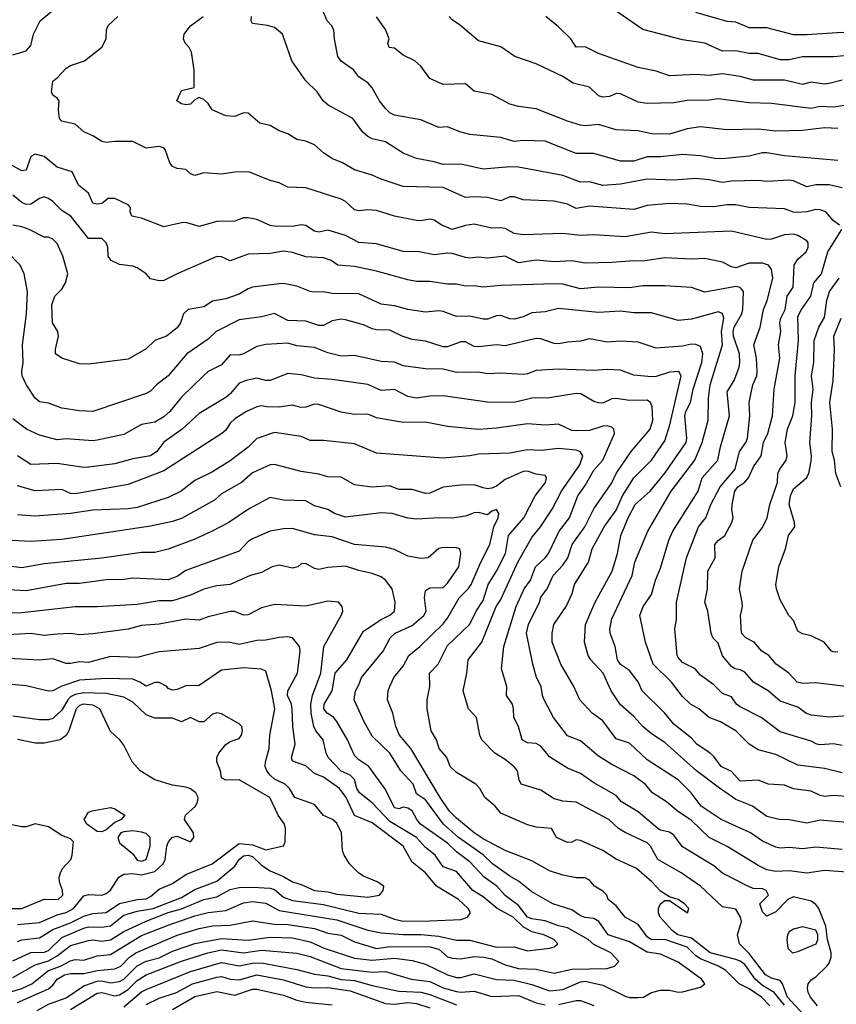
# Model space of a CAD drawing. Header units: metres. Extents: x -46681 to -43747, y -240911 to -237677.
# Tile 974 of 1056: x -44417 to -44325, y -238720 to -238609. Entities that reach past the tile are written whole.
import ezdxf

# ---------------------------------------------------------------- set-up
doc = ezdxf.new("R2010")
doc.units = ezdxf.units.M
doc.layers.add('CONTOUR_INDEX', color=1, linetype='Continuous')
doc.layers.add('CONTOUR_INTER', color=3, linetype='Continuous')

msp = doc.modelspace()

# ---------------------------------------------------------------- linework, layer by layer
at = {"layer": 'CONTOUR_INDEX'}
for points, elevation in [([(-44325.1, -238624.76), (-44331.1, -238624.21), (-44333.1, -238623.87), (-44333.6, -238623.87), (-44335.1, -238624.24), (-44338.1, -238624.56), (-44338.98, -238624.52), (-44340.6, -238624.21), (-44342.6, -238624.08), (-44345.1, -238624.32), (-44346.6, -238624.32), (-44348.1, -238624.81), (-44349.6, -238624.82), (-44352.6, -238623.97), (-44354.6, -238623.96), (-44358.1, -238622.57), (-44360.6, -238622.48), (-44361.6, -238622.61), (-44363.1, -238622.16), (-44366.6, -238621.8), (-44367.72, -238621.52), (-44369.1, -238620.94), (-44370.1, -238621.01), (-44372.1, -238620.15), (-44375.1, -238619.63), (-44375.6, -238619.37), (-44376.1, -238618.88), (-44376.78, -238618.02), (-44377.6, -238616.56), (-44378.04, -238616.02), (-44379.1, -238615.3), (-44379.71, -238614.52), (-44381.1, -238613.56), (-44381.47, -238613.02), (-44381.85, -238611.02), (-44381.91, -238610.02), (-44382.18, -238609.52), (-44382.69, -238609.02), (-44383.08, -238608.02)], 115), ([(-44305.1, -238608.67), (-44306.1, -238609.18), (-44308.1, -238609.71), (-44309.1, -238610.24), (-44312.6, -238610.11), (-44314.6, -238609.88), (-44318.1, -238610.14), (-44319.6, -238610.13), (-44321.6, -238610.67), (-44324.6, -238610.32), (-44328.6, -238610.59), (-44330.1, -238610.58), (-44333.1, -238609.8), (-44335.1, -238609.78), (-44336.6, -238609.14), (-44337.6, -238609.06), (-44341.1, -238608.06)], 120), ([(-44324.6, -238693.76), (-44326.6, -238693.25), (-44329.6, -238692.9), (-44332.1, -238691.68), (-44334.1, -238691.15), (-44335.11, -238690.52), (-44336.6, -238689), (-44338.33, -238688.02), (-44339.6, -238687.51), (-44340.78, -238686.52), (-44341.72, -238686.02), (-44342.6, -238685.14), (-44343.87, -238683.52), (-44345.91, -238681.52), (-44346.78, -238679.02), (-44347.44, -238676.02), (-44347.07, -238675.02), (-44346.1, -238673.67), (-44345.65, -238672.02), (-44345.1, -238670.69), (-44344.15, -238667.52), (-44343.71, -238666.52), (-44340.86, -238662.02), (-44340.4, -238660.52), (-44338.63, -238658.52), (-44338.33, -238657.02), (-44337.31, -238653.52), (-44337.6, -238650.8), (-44336.8, -238649.52), (-44336.23, -238648.02), (-44336.16, -238647.52), (-44336.2, -238646.52), (-44336.86, -238644.52), (-44336.91, -238644.02), (-44336.81, -238643.52), (-44335.93, -238642.02), (-44335.8, -238641.52), (-44335.73, -238639.52), (-44336.1, -238639.07), (-44336.6, -238638.95), (-44340.1, -238639.57), (-44341.6, -238639.07), (-44344.6, -238638.85), (-44347.1, -238638.87), (-44348.6, -238639.08), (-44352.1, -238639.02), (-44354.1, -238639.19), (-44356.1, -238638.69), (-44357.1, -238638.63), (-44363.1, -238638.84), (-44365.1, -238639.03), (-44366.1, -238638.88), (-44367.1, -238638.9), (-44368.1, -238638.67), (-44369.1, -238638.67), (-44371.1, -238638.39), (-44372.6, -238638.39), (-44373.6, -238638.2), (-44377.1, -238637.21), (-44379.6, -238636.69), (-44381.49, -238636.52), (-44382.21, -238636.02), (-44383.1, -238635.7), (-44385.1, -238635.61), (-44386.6, -238635.12), (-44387.6, -238634.97), (-44389.1, -238635.23), (-44391.6, -238635.29), (-44393.6, -238636.04), (-44394.6, -238635.59), (-44395.1, -238635.57), (-44399.6, -238637.5), (-44401.1, -238638.28), (-44401.6, -238638.32), (-44402.6, -238638.08), (-44403.1, -238637.52), (-44404.1, -238636.84), (-44404.6, -238636.64), (-44406.1, -238636.45), (-44407.03, -238636.02), (-44407.36, -238635.52), (-44407.41, -238634.52), (-44407.6, -238634.01), (-44408.1, -238633.55), (-44409.6, -238633.52), (-44411.58, -238631.02), (-44412.6, -238630.36), (-44413.6, -238629.35), (-44414.1, -238629.01), (-44414.6, -238628.85), (-44415.1, -238629.02), (-44416.1, -238629.68), (-44416.6, -238629.69), (-44417.1, -238629.49), (-44418.1, -238628.64)], 110), ([(-44324.78, -238661.52), (-44325.33, -238660.02), (-44325.48, -238658.52), (-44325.75, -238657.52), (-44325.69, -238655.02), (-44326, -238652.02), (-44325.63, -238649.52), (-44325.49, -238646.02), (-44325.56, -238644.52), (-44324.72, -238642.52)], 115), ([(-44327.38, -238720.02), (-44328.18, -238719.02), (-44328.44, -238718.52), (-44328.52, -238718.02), (-44328.44, -238717.52), (-44328.1, -238717.06), (-44327.6, -238716.74), (-44326.36, -238715.52), (-44326.1, -238715.21), (-44325.85, -238714.52), (-44325.84, -238714.02), (-44326.27, -238712.52), (-44326.46, -238711.02), (-44327.25, -238709.02), (-44327.6, -238708.58), (-44328.1, -238708.22), (-44330.1, -238707.72), (-44330.73, -238708.02), (-44332.1, -238709.42), (-44333.1, -238709.91), (-44333.6, -238709.4), (-44333.9, -238708.52), (-44332.92, -238707.52), (-44333.19, -238707.02), (-44333.6, -238706.84), (-44334.6, -238706.78), (-44335.1, -238706.6), (-44338.1, -238705.06), (-44339.1, -238704.22), (-44342.6, -238702.09), (-44343.6, -238700.76), (-44344.1, -238700.44), (-44345.1, -238700.21), (-44345.4, -238700.02), (-44347.6, -238698.14), (-44349.49, -238697.02), (-44350.1, -238696.3), (-44352.6, -238694.87), (-44354.1, -238693.81), (-44355.6, -238693.22), (-44357.1, -238692.29), (-44357.6, -238691.93), (-44358.6, -238690.76), (-44359.1, -238690.46), (-44360.1, -238690.35), (-44360.68, -238690.02), (-44361.09, -238688.52), (-44361.62, -238687.52), (-44361.66, -238686.52), (-44361.79, -238686.02), (-44362.47, -238685.02), (-44362.44, -238684.02), (-44363.01, -238682.02), (-44362.77, -238679.52), (-44361.38, -238675.02), (-44360.48, -238673.02), (-44359.76, -238672.02), (-44359.2, -238670.52), (-44358.1, -238669.53), (-44357.71, -238669.02), (-44356.51, -238666.52), (-44355.36, -238665.02), (-44354.41, -238662.52), (-44353.6, -238661.38), (-44352.6, -238659.64), (-44351.6, -238658.52), (-44350.28, -238655.52), (-44350.37, -238655.02), (-44350.6, -238654.78), (-44351.1, -238654.63), (-44351.6, -238654.67), (-44353.1, -238655.16), (-44354.6, -238655.22), (-44355.1, -238655.18), (-44356.6, -238654.45), (-44358.1, -238654.57), (-44360.1, -238654.43), (-44363.6, -238654.92), (-44365.6, -238655.06), (-44369.1, -238654.73), (-44371.6, -238654.22), (-44374.1, -238654.26), (-44377.1, -238653.76), (-44378.1, -238653.32), (-44379.6, -238653.35), (-44381.1, -238653.1), (-44383.6, -238652.24), (-44384.1, -238652.21), (-44385.1, -238652.54), (-44385.6, -238652.56), (-44386.6, -238652.33), (-44388.1, -238652.55), (-44389.52, -238652.52), (-44390.1, -238652.39), (-44390.6, -238652.49), (-44391.76, -238653.02), (-44393.1, -238653.85), (-44393.6, -238654.34), (-44394.1, -238655.15), (-44394.54, -238655.52), (-44401.1, -238659.71), (-44405.1, -238661.24), (-44411.1, -238662.3), (-44411.6, -238662.28), (-44412.6, -238661.82), (-44415.6, -238661.97), (-44417.6, -238661.41)], 105), ([(-44417.6, -238719.62), (-44414.1, -238718.09), (-44413.6, -238717.68), (-44413.1, -238716.99), (-44412.29, -238716.52), (-44411.6, -238716.38), (-44410.1, -238716.38), (-44408.6, -238716.01), (-44406.6, -238715.82), (-44405.94, -238715.52), (-44404.98, -238714.52), (-44404.24, -238714.02), (-44399.6, -238712.04), (-44397.1, -238711.29), (-44395.6, -238710.99), (-44393.6, -238710.93), (-44391.1, -238710.43), (-44388.6, -238710.82), (-44387.1, -238710.83), (-44384.1, -238711.29), (-44382.6, -238711.83), (-44381.1, -238712.04), (-44379.6, -238712.81), (-44377.1, -238713.53), (-44375.6, -238713.32), (-44371.1, -238713.35), (-44370.1, -238713.62), (-44369.1, -238714.49), (-44368.6, -238714.65), (-44367.6, -238714.72), (-44366.1, -238714.44), (-44365.01, -238714.52), (-44364.1, -238714.7), (-44362.6, -238715.38), (-44361.1, -238715.79), (-44359.1, -238715.89), (-44357.1, -238716.31), (-44355.1, -238715.86), (-44351.1, -238715.79), (-44350.27, -238715.52), (-44349.79, -238715.02), (-44350.68, -238714.02), (-44352.6, -238713.08), (-44353.24, -238712.52), (-44355.6, -238711.21), (-44356.6, -238710.98), (-44358.1, -238710.42), (-44359.6, -238710.21), (-44360.1, -238710.02), (-44361.1, -238708.71), (-44362.6, -238707.59), (-44363.55, -238706.52), (-44364.99, -238705.52), (-44366.6, -238703.78), (-44368.1, -238702.64), (-44369.1, -238701.67), (-44372.17, -238699.52), (-44372.58, -238699.02), (-44373.1, -238698.02), (-44373.6, -238697.72), (-44374.1, -238697.63), (-44374.6, -238697.81), (-44375.1, -238697.68), (-44376.1, -238695.64), (-44377.99, -238693.02), (-44379.1, -238692.29), (-44379.6, -238691.81), (-44380.37, -238690.02), (-44381.6, -238687.97), (-44381.92, -238687.52), (-44382.68, -238687.02), (-44383.06, -238686.52), (-44383.01, -238686.02), (-44382.12, -238684.52), (-44381.76, -238682.52), (-44380.47, -238681.02), (-44378.6, -238677.8), (-44376.6, -238676.45), (-44375.6, -238675.99), (-44375.07, -238675.52), (-44375.02, -238674.52), (-44375.35, -238673.02), (-44376.1, -238672.05), (-44376.6, -238671.67), (-44377.6, -238671.28), (-44379.1, -238670.96), (-44380.6, -238670.46), (-44382.6, -238670.61), (-44383.6, -238670.82), (-44384.1, -238670.71), (-44385.1, -238670.16), (-44385.6, -238670.2), (-44385.98, -238670.52), (-44386.6, -238670.69), (-44388.1, -238670.34), (-44388.87, -238670.52), (-44390.1, -238671.18), (-44391.35, -238671.52), (-44393.6, -238672.51), (-44395.1, -238672.69), (-44396.6, -238673.05), (-44398.1, -238673.73), (-44400.1, -238674.38), (-44401.6, -238674.37), (-44404.1, -238674.76), (-44408.6, -238675.04), (-44411.1, -238675.04), (-44417.1, -238675.71), (-44421.1, -238675.8)], 100), ([(-44417.6, -238710.83), (-44415.1, -238710.63), (-44413.1, -238709.77), (-44412.1, -238709.49), (-44411.29, -238709.02), (-44410.1, -238707.6), (-44409.6, -238707.45), (-44408.1, -238707.55), (-44407.6, -238707.35), (-44407.1, -238706.97), (-44406.18, -238705.52), (-44405.6, -238705.17), (-44404.6, -238705.1), (-44403.6, -238705.24), (-44402.1, -238704.86), (-44401.17, -238704.02), (-44400.94, -238703.52), (-44400.75, -238702.02), (-44400.55, -238701.52), (-44400.1, -238701.01), (-44399.6, -238700.88), (-44398.1, -238701.51), (-44397.7, -238701.02), (-44397.76, -238700.52), (-44398.76, -238699.02), (-44398.65, -238698.52), (-44397.54, -238697.52), (-44397.3, -238697.02), (-44397.23, -238696.52), (-44397.48, -238696.02), (-44398.1, -238695.55), (-44398.6, -238695.38), (-44400.1, -238695.14), (-44402.1, -238694.55), (-44403.76, -238693.52), (-44404.66, -238692.52), (-44405.6, -238690.64), (-44406.04, -238690.02), (-44407.1, -238689.1), (-44408.32, -238686.52), (-44409.1, -238686.11), (-44410.2, -238686.02), (-44410.6, -238686.16), (-44410.97, -238686.52), (-44411.81, -238689.02), (-44412.1, -238689.56), (-44412.77, -238690.02), (-44414.6, -238690.41), (-44415.6, -238690.4), (-44417.6, -238690.01)], 95), ([(-44409.19, -238698.02), (-44407.1, -238697.67), (-44406.6, -238697.79), (-44405.5, -238698.52), (-44405.9, -238699.02), (-44406.6, -238699.33), (-44407.6, -238700.17), (-44408.1, -238700.41), (-44408.6, -238700.35), (-44409.78, -238699.52), (-44410.06, -238699.02), (-44409.6, -238698.19), (-44409.19, -238698.02)], 95), ([(-44400.1, -238720.42), (-44397.6, -238718.97), (-44395.1, -238718.38), (-44393.1, -238718.79), (-44391.1, -238718.11), (-44390.6, -238718.11), (-44387.6, -238718.8), (-44386.1, -238719.36), (-44385.1, -238719.58), (-44382.1, -238719.9)], 105)]:
    msp.add_lwpolyline(points, dxfattribs=dict(at, elevation=elevation))
at = {"layer": 'CONTOUR_INTER'}
for points, elevation in [([(-44418.1, -238612.82), (-44416.6, -238612.38), (-44416.1, -238611.77), (-44415.78, -238610.52), (-44415.05, -238609.02), (-44412.63, -238607.02)], 111), ([(-44321.6, -238612.67), (-44325.6, -238613.06), (-44329.1, -238613.07), (-44330.6, -238613.38), (-44331.6, -238613.41), (-44334.1, -238612.7), (-44335.1, -238612.67), (-44336.6, -238612.4), (-44338.1, -238612.43), (-44340.1, -238611.51), (-44342.6, -238611.14), (-44347.1, -238609.97), (-44350.1, -238607.93)], 119), ([(-44323.6, -238687.3), (-44326.1, -238687.47), (-44328.1, -238687.26), (-44328.73, -238687.02), (-44329.6, -238686.35), (-44331.6, -238685.67), (-44332.96, -238684.52), (-44334.6, -238683.53), (-44335.6, -238682.41), (-44336.1, -238682.14), (-44336.73, -238682.02), (-44337.1, -238681.78), (-44338.1, -238680.57), (-44338.6, -238679.14), (-44339.21, -238678.52), (-44339.4, -238678.02), (-44339.76, -238675.52), (-44340.1, -238674.52), (-44339.81, -238673.02), (-44339.75, -238671.02), (-44338.94, -238669.52), (-44338.96, -238668.02), (-44338.6, -238667.57), (-44337.86, -238667.02), (-44337.05, -238665.52), (-44336.89, -238665.02), (-44337.07, -238664.02), (-44337.03, -238663.52), (-44336.73, -238662.02), (-44336.37, -238661.52), (-44335.6, -238660.99), (-44335.19, -238660.52), (-44334.6, -238659.28), (-44333.75, -238658.02), (-44333.47, -238656.52), (-44332.99, -238655.52), (-44332.48, -238653.52), (-44332.3, -238650.52), (-44331.66, -238647.02), (-44331.8, -238645.52), (-44331.55, -238644.02), (-44331.63, -238643.02), (-44331.54, -238642.52), (-44331.03, -238641.52), (-44330.81, -238640.02), (-44330.16, -238639.02), (-44330.03, -238636.52), (-44329.6, -238635.86), (-44328.68, -238635.02), (-44328.45, -238634.52), (-44328.46, -238634.02), (-44328.6, -238633.78), (-44329.6, -238633.19), (-44330.1, -238633.05), (-44331.1, -238633.13), (-44332.6, -238633.61), (-44333.1, -238633.63), (-44337.1, -238632.69), (-44344.6, -238633.01), (-44346.1, -238632.82), (-44349.1, -238633.34), (-44352.6, -238633.13), (-44354.1, -238633.18), (-44356.1, -238632.96), (-44360.6, -238633.11), (-44361.6, -238632.95), (-44362.6, -238632.42), (-44363.1, -238632.32), (-44364.1, -238632.37), (-44366.1, -238631.93), (-44367.1, -238632.07), (-44368.6, -238632.5), (-44369.74, -238632.02), (-44370.6, -238631.46), (-44371.1, -238631.37), (-44372.1, -238631.54), (-44372.6, -238631.5), (-44375.1, -238631.01), (-44377.1, -238630.36), (-44378.1, -238630.29), (-44379.1, -238630.4), (-44379.6, -238630.31), (-44380.6, -238629.37), (-44381.1, -238629.11), (-44385.1, -238627.83), (-44387.1, -238627.75), (-44388.1, -238627.26), (-44389.1, -238627), (-44391.51, -238626.02), (-44393.1, -238626.04), (-44394.6, -238626.29), (-44396.6, -238626.12), (-44397.6, -238626.43), (-44398.1, -238626.26), (-44398.6, -238625.76), (-44399.6, -238625.65), (-44400.1, -238625.4), (-44400.4, -238625.02), (-44400.93, -238623.52), (-44401.1, -238623.33), (-44401.6, -238623.17), (-44403.1, -238623.35), (-44404.6, -238622.61), (-44406.6, -238622.59), (-44407.6, -238622.73), (-44408.1, -238622.61), (-44409.1, -238621.96), (-44410.1, -238621.52), (-44411.1, -238620.65), (-44412.6, -238620.3), (-44412.84, -238620.02), (-44412.98, -238619.02), (-44412.9, -238618.02), (-44413.1, -238617.73), (-44413.6, -238617.38), (-44413.76, -238617.02), (-44413.6, -238615.79), (-44413.1, -238615.42), (-44412.1, -238614.34), (-44411.6, -238614.04), (-44410.03, -238613.52), (-44408.1, -238611.96), (-44407.61, -238611.02), (-44407.54, -238610.02), (-44407.37, -238609.52), (-44406.27, -238608.52)], 112), ([(-44324.93, -238632.02), (-44325.64, -238631.52), (-44326.45, -238630.52), (-44327.1, -238630.31), (-44327.6, -238630.27), (-44328.6, -238630.52), (-44329.6, -238630.59), (-44330.1, -238630.55), (-44331.1, -238630.19), (-44335.1, -238630.04), (-44336.6, -238629.74), (-44337.6, -238629.74), (-44339.1, -238629.98), (-44340.6, -238629.93), (-44342.1, -238629.66), (-44344.1, -238629.59), (-44346.6, -238629.81), (-44348.1, -238630.26), (-44353.1, -238629.9), (-44354.6, -238630.16), (-44355.6, -238629.68), (-44357.1, -238629.31), (-44360.6, -238629.18), (-44361.6, -238628.84), (-44362.1, -238628.83), (-44363.1, -238629.29), (-44364.6, -238628.9), (-44366.1, -238628.82), (-44367.1, -238628.91), (-44369.6, -238627.78), (-44374.1, -238627.67), (-44376.6, -238626.86), (-44377.6, -238626.39), (-44379.6, -238625.8), (-44380.95, -238625.02), (-44382.16, -238624.52), (-44383.1, -238623.89), (-44384.1, -238622.99), (-44385.1, -238622.56), (-44386.1, -238622.38), (-44387.1, -238621.75), (-44388.1, -238621.41), (-44389.1, -238620.79), (-44390.26, -238620.52), (-44391.6, -238619.42), (-44392.1, -238619.36), (-44393.1, -238619.77), (-44394.1, -238619.7), (-44395.64, -238619.02), (-44396.1, -238618.33), (-44396.6, -238617.85), (-44397.1, -238617.65), (-44397.6, -238617.89), (-44398.1, -238618.41), (-44398.6, -238618.46), (-44399.1, -238618.34), (-44399.62, -238618.02), (-44399.1, -238616.84), (-44397.66, -238616.52), (-44397.68, -238614.52), (-44397.98, -238612.52), (-44398.23, -238612.02), (-44398.7, -238611.52), (-44398.89, -238611.02), (-44398.81, -238610.52), (-44398.1, -238609.58), (-44396.66, -238608.52)], 113), ([(-44324.6, -238627.83), (-44326.1, -238627.49), (-44327.6, -238627.49), (-44328.6, -238627.72), (-44330.1, -238627.02), (-44330.6, -238626.96), (-44333.1, -238627.11), (-44334.1, -238627), (-44337.1, -238627.06), (-44338.1, -238627.23), (-44339.6, -238626.91), (-44341.1, -238626.78), (-44343.6, -238626.95), (-44346.6, -238626.86), (-44349.6, -238627.42), (-44351.6, -238627.55), (-44353.1, -238627.16), (-44354.1, -238627.17), (-44356.1, -238626.44), (-44361.1, -238625.5), (-44362.1, -238625.47), (-44365.1, -238625.72), (-44367.6, -238625.15), (-44369.6, -238625.19), (-44370.6, -238624.88), (-44372.6, -238624.53), (-44374.1, -238623.93), (-44376.1, -238622.65), (-44377.6, -238622.29), (-44378.1, -238622.05), (-44378.7, -238621.52), (-44379.8, -238620.02), (-44382.56, -238618.52), (-44383.12, -238618.02), (-44383.82, -238617.02), (-44385.1, -238615.77), (-44386.67, -238613.52), (-44387.72, -238610.52), (-44388.6, -238609.75), (-44389.39, -238609.52), (-44391.1, -238609.32), (-44391.26, -238609.02), (-44391.21, -238608.52)], 114), ([(-44325.1, -238621.13), (-44326.6, -238621.07), (-44329.1, -238621.37), (-44332.1, -238621.42), (-44334.1, -238621.21), (-44337.6, -238621.29), (-44340.6, -238620.94), (-44342.1, -238621.17), (-44344.1, -238621.79), (-44346.1, -238621.75), (-44347.6, -238621.4), (-44350.1, -238621.28), (-44352.1, -238620.69), (-44353.6, -238620.85), (-44354.1, -238620.77), (-44355.6, -238620.3), (-44359.1, -238618.92), (-44361.1, -238618.67), (-44362.1, -238618.38), (-44364.1, -238617.29), (-44366.1, -238616.92), (-44367.1, -238616.11), (-44369.6, -238616.19), (-44371.1, -238615.51), (-44372.1, -238614.1), (-44372.79, -238613.52), (-44374.1, -238612.87), (-44375.1, -238612.09), (-44375.67, -238612.02), (-44375.84, -238611.52), (-44375.69, -238611.02), (-44376.1, -238609.99), (-44377.1, -238608.54)], 116), ([(-44323.1, -238618.34), (-44325.6, -238618.74), (-44327.1, -238618.67), (-44328.1, -238618.87), (-44332.6, -238618.33), (-44335.1, -238618.24), (-44338.6, -238617.78), (-44339.6, -238617.93), (-44342.1, -238617.97), (-44343.6, -238618.26), (-44346.6, -238618.3), (-44347.6, -238618.16), (-44349.6, -238617.21), (-44350.1, -238617.19), (-44350.83, -238617.52), (-44351.6, -238617.62), (-44352.1, -238617.46), (-44353.1, -238616.48), (-44354.95, -238616.02), (-44356.1, -238615.29), (-44359.1, -238613.83), (-44361.51, -238613.02), (-44363.1, -238611.92), (-44365.6, -238611.25), (-44367.63, -238609.52), (-44368.6, -238608.89), (-44368.91, -238608.52)], 117), ([(-44324.6, -238615.69), (-44326.1, -238616.07), (-44326.6, -238616.13), (-44328.1, -238615.92), (-44329.1, -238616.16), (-44331.1, -238615.7), (-44334.6, -238615.67), (-44336.1, -238615.28), (-44338.1, -238614.98), (-44339.6, -238615.15), (-44341.1, -238615.06), (-44344.1, -238615.21), (-44345.6, -238614.69), (-44347.6, -238614.27), (-44352.1, -238612.68), (-44353.6, -238611.94), (-44354.6, -238611.98), (-44355.2, -238611.02), (-44356.6, -238609.66), (-44358.01, -238608.52)], 118), ([(-44324.6, -238690.68), (-44325.6, -238690.49), (-44327.1, -238690.6), (-44327.49, -238690.52), (-44328.1, -238690.19), (-44331.6, -238689.11), (-44333.74, -238687.52), (-44336.1, -238686.32), (-44336.52, -238686.02), (-44337.1, -238685.2), (-44338.1, -238684.82), (-44339.1, -238683.84), (-44340.6, -238682.76), (-44341.2, -238682.02), (-44342.6, -238681.3), (-44343.1, -238680.76), (-44343.21, -238680.52), (-44343.5, -238677.52), (-44343.28, -238676.52), (-44343.31, -238674.52), (-44342.16, -238669.52), (-44340.8, -238666.02), (-44340, -238665.02), (-44339.43, -238663.52), (-44338.37, -238661.52), (-44336.67, -238659.52), (-44336.19, -238657.52), (-44335.47, -238656.52), (-44335.3, -238656.02), (-44335.04, -238653.52), (-44335.12, -238652.02), (-44334.69, -238650.02), (-44334.25, -238649.02), (-44334.2, -238648.52), (-44334.28, -238647.02), (-44334.57, -238645.52), (-44333.88, -238643.52), (-44333.47, -238641.52), (-44333.07, -238640.52), (-44332.45, -238638.02), (-44332.59, -238637.02), (-44332.94, -238636.52), (-44333.6, -238636.31), (-44335.1, -238636.33), (-44336.6, -238636.85), (-44337.1, -238636.74), (-44338.1, -238636.21), (-44340.1, -238635.8), (-44341.6, -238635.85), (-44344.6, -238635.7), (-44347.1, -238636.08), (-44348.1, -238636.04), (-44350.6, -238636.25), (-44353.6, -238636.32), (-44355.1, -238636.05), (-44357.1, -238636.15), (-44359.1, -238635.96), (-44361.1, -238636.26), (-44362.6, -238635.54), (-44364.6, -238635.76), (-44365.6, -238635.65), (-44366.6, -238635.73), (-44367.1, -238635.69), (-44368.6, -238635.21), (-44369.1, -238635.17), (-44370.6, -238635.39), (-44372.32, -238635.02), (-44374.1, -238634.98), (-44377.1, -238634.15), (-44379.1, -238633.99), (-44380.6, -238633.19), (-44382.6, -238632.6), (-44383.6, -238632.81), (-44384.1, -238632.69), (-44385.1, -238632.07), (-44385.6, -238631.98), (-44386.6, -238632.18), (-44388.6, -238632.15), (-44389.1, -238632.05), (-44390.6, -238631.39), (-44391.6, -238631.22), (-44392.1, -238631.22), (-44393.1, -238631.59), (-44395.1, -238631.63), (-44397.1, -238632.17), (-44398.6, -238631.74), (-44399.1, -238631.75), (-44401.1, -238632.23), (-44403.6, -238631.23), (-44404.71, -238631.02), (-44404.87, -238630.52), (-44404.85, -238630.02), (-44405.1, -238629.74), (-44406.6, -238629.01), (-44407.37, -238629.02), (-44408.1, -238629.6), (-44408.6, -238629.68), (-44409.1, -238629.56), (-44409.6, -238628.44), (-44410.71, -238627.52), (-44411.42, -238626.02), (-44413.1, -238625.51), (-44414.6, -238624.28), (-44415.6, -238624.03), (-44416.1, -238624.28), (-44416.6, -238625.84), (-44417.1, -238625.9), (-44418.6, -238625.07)], 111), ([(-44323.6, -238696.45), (-44325.6, -238696.3), (-44326.6, -238696.4), (-44327.1, -238696.32), (-44328.1, -238695.82), (-44330.1, -238695.54), (-44331.1, -238695.15), (-44332.94, -238695.02), (-44334.1, -238694.59), (-44336.1, -238694.67), (-44337.1, -238693.6), (-44338.27, -238693.02), (-44339.1, -238691.89), (-44339.51, -238691.52), (-44341, -238690.52), (-44341.6, -238689.84), (-44343.6, -238688.27), (-44344.6, -238687.04), (-44347.17, -238684.52), (-44347.6, -238683.5), (-44348.6, -238682.23), (-44349.6, -238681.55), (-44349.96, -238681.02), (-44350.21, -238679.52), (-44350.76, -238678.02), (-44350.82, -238677.52), (-44350.6, -238676.39), (-44348.29, -238671.52), (-44347.98, -238670.02), (-44346.53, -238666.52), (-44343.88, -238662.02), (-44341.22, -238658.52), (-44340.41, -238656.52), (-44339.71, -238654.02), (-44339.67, -238651.52), (-44339.51, -238650.02), (-44338.11, -238645.52), (-44338.21, -238644.02), (-44337.94, -238642.52), (-44338.1, -238641.99), (-44338.6, -238641.8), (-44341.6, -238642.62), (-44343.1, -238642.77), (-44346.1, -238641.92), (-44348.1, -238641.92), (-44349.6, -238641.73), (-44352.1, -238641.89), (-44356.6, -238641.41), (-44358.1, -238641.79), (-44359.6, -238641.91), (-44360.6, -238642.36), (-44361.6, -238642.61), (-44362.1, -238642.58), (-44363.1, -238642.21), (-44363.6, -238642.23), (-44364.6, -238642.62), (-44365.1, -238642.61), (-44366.6, -238642.3), (-44368.1, -238642.34), (-44369.6, -238641.74), (-44370.1, -238641.67), (-44371.6, -238641.85), (-44373.6, -238641.54), (-44375.1, -238641.11), (-44376.6, -238640.93), (-44379.1, -238639.75), (-44382.1, -238639.73), (-44383.1, -238639.54), (-44384.1, -238639.59), (-44384.6, -238639.51), (-44386.1, -238638.89), (-44387.6, -238638.61), (-44388.1, -238638.64), (-44391.1, -238639.03), (-44391.6, -238639.19), (-44392.6, -238639.79), (-44394.1, -238640.34), (-44395.6, -238640.59), (-44396.6, -238641.22), (-44398.36, -238641.52), (-44398.87, -238642.02), (-44399.23, -238643.02), (-44399.6, -238643.6), (-44400.8, -238644.52), (-44402.1, -238645.01), (-44403.1, -238645.96), (-44405.1, -238647.12), (-44409.6, -238647.7), (-44410.6, -238647.64), (-44412.6, -238647), (-44413.29, -238646.52), (-44413.32, -238646.02), (-44412.95, -238644.52), (-44413.06, -238644.02), (-44413.66, -238643.02), (-44413.73, -238641.02), (-44413.37, -238640.02), (-44412.6, -238639.24), (-44412.17, -238638.52), (-44411.93, -238637.52), (-44412.48, -238635.52), (-44413.1, -238634.11), (-44413.6, -238633.59), (-44414.1, -238633.4), (-44414.6, -238633.38), (-44416.28, -238632.52), (-44417.1, -238632.2), (-44418.1, -238632.03)], 109), ([(-44323.6, -238684.1), (-44327.6, -238683.59), (-44329.1, -238683.7), (-44329.68, -238683.52), (-44330.64, -238682.52), (-44332.05, -238681.52), (-44332.89, -238680.52), (-44333.68, -238680.02), (-44334.53, -238679.02), (-44335.48, -238678.52), (-44335.97, -238678.02), (-44336.08, -238676.02), (-44335.86, -238675.02), (-44335.88, -238674.52), (-44336.21, -238673.02), (-44335.88, -238671.02), (-44334.67, -238667.52), (-44333.6, -238666.09), (-44333.08, -238665.02), (-44332.78, -238663.52), (-44331.92, -238661.02), (-44331.87, -238660.02), (-44331.66, -238659.52), (-44330.92, -238658.52), (-44330.82, -238658.02), (-44331.06, -238656.52), (-44330.79, -238655.02), (-44330.19, -238653.52), (-44329.91, -238652.02), (-44329.93, -238649.02), (-44329.55, -238645.02), (-44329.6, -238642.31), (-44329.22, -238641.52), (-44328.14, -238640.02), (-44327.81, -238638.52), (-44326.95, -238637.52), (-44326.22, -238635.02), (-44324.66, -238632.52)], 113), ([(-44324.1, -238699.33), (-44327.1, -238699.1), (-44328.6, -238699.41), (-44330.6, -238699.04), (-44331.73, -238699.02), (-44333.1, -238698.68), (-44334.74, -238697.52), (-44336.6, -238696.74), (-44338.6, -238695.38), (-44341.03, -238693.52), (-44344.6, -238690.33), (-44346.1, -238689.34), (-44347.08, -238688.52), (-44348.1, -238687.41), (-44349.6, -238686.1), (-44350.67, -238684.52), (-44351.58, -238682.52), (-44352.96, -238681.02), (-44353.26, -238680.52), (-44353.66, -238679.02), (-44353.57, -238677.02), (-44352.47, -238674.52), (-44350.56, -238671.02), (-44349.95, -238669.02), (-44349.58, -238667.02), (-44348.75, -238665.02), (-44347.96, -238663.52), (-44346.25, -238662.02), (-44344.6, -238659.97), (-44342.22, -238656.52), (-44342.12, -238656.02), (-44342.36, -238653.52), (-44342.24, -238653.02), (-44341.71, -238652.02), (-44341.43, -238650.52), (-44340.43, -238647.52), (-44340.31, -238646.52), (-44340.6, -238645.71), (-44341.1, -238645.46), (-44341.6, -238645.45), (-44342.6, -238645.65), (-44345.6, -238645.89), (-44347.6, -238645.21), (-44349.6, -238645.12), (-44351.1, -238645.21), (-44353.1, -238644.85), (-44354.1, -238645.11), (-44355.6, -238645.21), (-44356.6, -238645.41), (-44357.1, -238645.35), (-44358.6, -238644.83), (-44359.1, -238644.82), (-44362.6, -238645.61), (-44363.6, -238645.53), (-44365.6, -238645.74), (-44366.1, -238645.7), (-44367.1, -238645.18), (-44367.6, -238645.17), (-44369.1, -238645.74), (-44369.6, -238645.73), (-44371.6, -238645.1), (-44373.1, -238644.9), (-44374.24, -238644.52), (-44375.6, -238643.87), (-44377.1, -238643.84), (-44377.6, -238643.71), (-44378.6, -238643.25), (-44380.6, -238642.68), (-44381.1, -238642.64), (-44382.1, -238642.82), (-44383.1, -238643.32), (-44383.6, -238643.35), (-44385.1, -238642.86), (-44387.1, -238642.79), (-44388.6, -238641.99), (-44390.1, -238642.36), (-44392.6, -238642.68), (-44395.19, -238644.02), (-44396.1, -238644.89), (-44398.49, -238646.52), (-44400.6, -238649.01), (-44401.92, -238650.02), (-44402.6, -238650.75), (-44403.1, -238651.01), (-44409.1, -238653.01), (-44410.6, -238652.95), (-44412.6, -238652.65), (-44414.1, -238652.1), (-44415.1, -238651.93), (-44415.6, -238651.53), (-44416.6, -238650), (-44417.05, -238649.02), (-44417.11, -238648.52), (-44416.94, -238647.52), (-44417.03, -238645.52), (-44416.56, -238642.02), (-44416.48, -238639.52), (-44416.83, -238637.52), (-44417.28, -238636.52), (-44418.74, -238635.02)], 108), ([(-44325.1, -238680.15), (-44325.6, -238680.11), (-44325.82, -238680.02), (-44326.64, -238679.02), (-44328.1, -238678.3), (-44329.1, -238678.1), (-44329.6, -238677.8), (-44330.1, -238676.58), (-44330.63, -238676.02), (-44331.6, -238674.27), (-44332.03, -238673.02), (-44332.08, -238672.52), (-44331.77, -238670.52), (-44330.99, -238668.52), (-44330.67, -238667.02), (-44329.97, -238666.02), (-44329.99, -238665.52), (-44330.61, -238663.52), (-44330.45, -238662.52), (-44330.1, -238661.75), (-44328.65, -238660.52), (-44328.38, -238660.02), (-44328.1, -238658.63), (-44328.06, -238658.02), (-44328.27, -238656.52), (-44328.03, -238653.52), (-44328.08, -238652.02), (-44327.9, -238650.52), (-44328.07, -238649.02), (-44327.83, -238647.52), (-44327.79, -238645.02), (-44327.25, -238643.52), (-44326.6, -238642.43), (-44326.36, -238640.52), (-44326.05, -238639.52), (-44324.96, -238638.02)], 114), ([(-44324.6, -238702.37), (-44327.6, -238702.12), (-44329.1, -238702.33), (-44330.6, -238702.16), (-44331.6, -238702.22), (-44332.1, -238702.13), (-44333.6, -238701.44), (-44334.96, -238700.52), (-44338.27, -238699.02), (-44340.53, -238697.52), (-44341.65, -238696.02), (-44343.1, -238694.53), (-44346.6, -238692.3), (-44348.6, -238690.39), (-44350.1, -238689.9), (-44351.6, -238687.87), (-44352.81, -238687.02), (-44354.19, -238685.52), (-44354.87, -238684.02), (-44356.33, -238681.52), (-44357.3, -238679.02), (-44357.33, -238678.02), (-44357.14, -238677.02), (-44355.73, -238675.02), (-44355.07, -238673.52), (-44354.81, -238672.52), (-44353.2, -238670.02), (-44352.8, -238668.52), (-44351.46, -238666.02), (-44350.1, -238664.14), (-44349.38, -238662.52), (-44348.1, -238660.52), (-44346.12, -238658.52), (-44344.6, -238656.32), (-44344.04, -238654.52), (-44342.77, -238649.02), (-44343.05, -238648.52), (-44344.1, -238648.59), (-44345.6, -238649.08), (-44346.1, -238649.11), (-44348.1, -238648.95), (-44349.6, -238648.38), (-44351.1, -238648.3), (-44352.6, -238648.42), (-44356.6, -238648.24), (-44359.1, -238648.41), (-44360.1, -238648.8), (-44360.6, -238648.85), (-44363.1, -238648.72), (-44364.6, -238648.77), (-44365.6, -238648.59), (-44368.1, -238648.64), (-44369.6, -238648.25), (-44371.6, -238648.23), (-44374.1, -238647.89), (-44375.1, -238647.48), (-44376.6, -238647.38), (-44379.6, -238646.72), (-44381.1, -238646.79), (-44382.6, -238646.42), (-44384.1, -238645.81), (-44386.1, -238645.63), (-44387.1, -238645.32), (-44389.6, -238645.49), (-44390.6, -238645.7), (-44392.1, -238646.54), (-44392.6, -238646.67), (-44393.6, -238646.66), (-44394.6, -238647.76), (-44396.1, -238648.52), (-44396.6, -238648.96), (-44399.1, -238651.4), (-44400.42, -238653.02), (-44401.1, -238653.62), (-44402.1, -238654.23), (-44403.6, -238654.5), (-44405.6, -238655.63), (-44408.6, -238656.24), (-44409.1, -238656.33), (-44412.1, -238656.12), (-44413.1, -238656.22), (-44415.1, -238655.7), (-44416.56, -238655.02), (-44418.1, -238653.87)], 107), ([(-44324.1, -238704.95), (-44326.6, -238704.76), (-44328.6, -238705.06), (-44330.6, -238704.79), (-44332.1, -238704.86), (-44333.1, -238704.67), (-44334.1, -238704.2), (-44337.6, -238702.04), (-44339.6, -238701.03), (-44341.6, -238699.12), (-44343.21, -238698.02), (-44344.41, -238697.02), (-44345.99, -238696.02), (-44346.83, -238695.02), (-44348.1, -238694.08), (-44350.6, -238692.81), (-44352.1, -238691.86), (-44354.1, -238690.16), (-44355.6, -238689.58), (-44357.18, -238687.52), (-44358.21, -238685.52), (-44358.42, -238685.02), (-44358.56, -238684.02), (-44359.08, -238683.02), (-44359.51, -238681.52), (-44360.19, -238678.02), (-44359.99, -238677.02), (-44358.75, -238674.52), (-44358.6, -238673.97), (-44357.88, -238673.02), (-44357.19, -238671.52), (-44356.1, -238670.33), (-44355.55, -238669.52), (-44355.05, -238668.02), (-44353.63, -238666.02), (-44352.6, -238663.98), (-44350.6, -238661.08), (-44350.1, -238660.02), (-44348.39, -238657.52), (-44346.27, -238655.02), (-44345.97, -238654.02), (-44346.02, -238652.52), (-44346.21, -238652.02), (-44346.6, -238651.76), (-44348.6, -238651.8), (-44350.1, -238651.57), (-44350.6, -238651.61), (-44351.6, -238652.08), (-44352.1, -238652.05), (-44352.6, -238651.9), (-44354.08, -238651.02), (-44354.6, -238651), (-44357.6, -238651.48), (-44359.6, -238651.54), (-44361.6, -238652.01), (-44364.6, -238651.98), (-44369.6, -238651.27), (-44371.1, -238651.29), (-44372.6, -238651.51), (-44373.6, -238651.32), (-44375.1, -238650.56), (-44376.6, -238650.67), (-44378.1, -238649.98), (-44382.1, -238649.42), (-44384.1, -238649.29), (-44385.6, -238648.9), (-44387.1, -238648.73), (-44389.1, -238649.55), (-44389.6, -238649.55), (-44390.6, -238649.26), (-44391.82, -238649.52), (-44392.6, -238649.84), (-44393.6, -238651.05), (-44394.1, -238651.46), (-44397.1, -238653.26), (-44399.02, -238655.02), (-44401.1, -238656.47), (-44401.89, -238657.52), (-44402.6, -238658.02), (-44404.6, -238658.36), (-44406.6, -238658.94), (-44409.6, -238659.32), (-44410.1, -238659.35), (-44413.1, -238658.89), (-44416.1, -238659), (-44417.6, -238658.03)], 106), ([(-44328.49, -238721.52), (-44330.77, -238719.02), (-44331.33, -238717.52), (-44331.6, -238717.16), (-44332.6, -238716.89), (-44333.26, -238716.52), (-44335.1, -238714.11), (-44336.2, -238713.02), (-44336.41, -238712.02), (-44335.96, -238710.52), (-44336.07, -238710.02), (-44336.6, -238709.13), (-44338.1, -238708.85), (-44340.59, -238706.52), (-44342.76, -238705.02), (-44345.41, -238703.52), (-44346.23, -238702.02), (-44346.6, -238701.62), (-44349.1, -238700.49), (-44349.84, -238700.02), (-44350.93, -238699.02), (-44354.6, -238697.05), (-44356.1, -238696.95), (-44357.1, -238696.67), (-44358.6, -238695.71), (-44360.81, -238695.02), (-44361.05, -238694.52), (-44361.23, -238693.52), (-44361.6, -238693.09), (-44362.6, -238692.24), (-44363.78, -238691.52), (-44365.25, -238690.02), (-44365.48, -238689.52), (-44365.86, -238687.52), (-44366.76, -238686.52), (-44367.33, -238684.52), (-44366.93, -238682.52), (-44366.78, -238681.02), (-44365.25, -238679.02), (-44363.64, -238675.02), (-44363.1, -238674.21), (-44361.2, -238670.02), (-44359.6, -238667.22), (-44358.63, -238666.02), (-44357.31, -238664.02), (-44356.26, -238662.02), (-44354.2, -238659.02), (-44353.86, -238658.02), (-44354.1, -238657.57), (-44354.6, -238657.37), (-44356.6, -238657.18), (-44358.6, -238657.44), (-44360.1, -238657.36), (-44362.1, -238657.73), (-44365.6, -238657.82), (-44366.6, -238658.04), (-44369.6, -238658.3), (-44377.1, -238657.72), (-44379.6, -238656.69), (-44383.1, -238656.31), (-44384.6, -238656.29), (-44385.6, -238655.85), (-44388.6, -238655.4), (-44390.6, -238656.07), (-44391.6, -238657.05), (-44393.6, -238658.57), (-44395.6, -238659.82), (-44397.6, -238660.79), (-44399.12, -238662.02), (-44400.6, -238662.71), (-44404.1, -238663.84), (-44405.1, -238664.01), (-44409.1, -238664.15), (-44411.6, -238664.54), (-44415.6, -238664.84), (-44417.6, -238664.69)], 104), ([(-44331.1, -238719.95), (-44332.29, -238718.52), (-44333.6, -238717.71), (-44334.43, -238717.02), (-44335.6, -238715.33), (-44336.1, -238714.96), (-44336.6, -238714.77), (-44339.5, -238714.02), (-44341.6, -238712.39), (-44343.14, -238712.02), (-44343.77, -238711.52), (-44345.12, -238710.02), (-44345.33, -238709.52), (-44345.34, -238709.02), (-44345.1, -238708.52), (-44344.6, -238708.14), (-44344.1, -238708.14), (-44342.05, -238709.52), (-44341.89, -238709.02), (-44342.38, -238708.52), (-44343.11, -238708.02), (-44344.1, -238707.74), (-44345.1, -238707.1), (-44346.09, -238706.02), (-44347.79, -238704.52), (-44350.1, -238703.47), (-44351.6, -238702.49), (-44354.1, -238701.38), (-44354.6, -238701.31), (-44355.1, -238701.56), (-44355.6, -238701.59), (-44356.81, -238701.02), (-44357.39, -238700.02), (-44359.1, -238699.86), (-44360.1, -238699.62), (-44363.1, -238698.3), (-44363.72, -238697.52), (-44364.92, -238696.52), (-44365.45, -238695.52), (-44365.9, -238695.02), (-44368.1, -238693.7), (-44368.81, -238693.02), (-44369.18, -238692.02), (-44370.06, -238691.02), (-44370.36, -238690.02), (-44370.95, -238689.02), (-44371.41, -238686.52), (-44371.42, -238685.52), (-44371.12, -238684.02), (-44371.15, -238682.52), (-44370.16, -238681.52), (-44369.1, -238679.39), (-44366.6, -238677), (-44365.89, -238675.52), (-44365.1, -238674.31), (-44364.54, -238672.52), (-44363.6, -238671.03), (-44362.59, -238669.02), (-44362.22, -238667.02), (-44360.51, -238665.02), (-44359.23, -238662.52), (-44358.06, -238661.02), (-44357.95, -238660.52), (-44358.1, -238660.23), (-44359.1, -238660.09), (-44360.1, -238659.75), (-44360.6, -238659.78), (-44362.6, -238660.71), (-44363.6, -238661.44), (-44364.1, -238661.65), (-44364.6, -238661.73), (-44365.1, -238661.64), (-44366.1, -238661.29), (-44367.6, -238661.33), (-44369.6, -238661.54), (-44371.1, -238662.23), (-44371.6, -238662.27), (-44373.1, -238661.81), (-44374.6, -238661.82), (-44375.6, -238661.41), (-44377.6, -238661.57), (-44379.6, -238661.3), (-44381.1, -238660.44), (-44382.6, -238660.38), (-44383.6, -238660.09), (-44385.6, -238659.78), (-44388.6, -238659), (-44389.1, -238659.05), (-44391.1, -238659.94), (-44392.34, -238661.02), (-44394.6, -238662.32), (-44395.37, -238663.02), (-44399.1, -238665.09), (-44400.1, -238665.44), (-44402.6, -238665.96), (-44412.6, -238667.45), (-44416.1, -238667.66), (-44422.6, -238667.35)], 103), ([(-44332.78, -238720.02), (-44333.72, -238719.02), (-44335.1, -238718.09), (-44336.23, -238717.52), (-44337.73, -238716.02), (-44338.55, -238715.52), (-44340.6, -238714.71), (-44341.1, -238714.38), (-44342.1, -238713.39), (-44344.6, -238712.53), (-44346.1, -238712.56), (-44346.6, -238712.24), (-44347.6, -238710.84), (-44349.1, -238710.02), (-44350.1, -238708.73), (-44350.98, -238708.02), (-44351.15, -238707.52), (-44351.6, -238707.07), (-44352.55, -238706.52), (-44353.1, -238705.83), (-44353.6, -238705.57), (-44354.6, -238705.6), (-44356.1, -238705.29), (-44357.6, -238704.8), (-44359.6, -238703.66), (-44362.6, -238702.5), (-44365.1, -238701.19), (-44366.1, -238700.52), (-44368.1, -238698.85), (-44368.91, -238698.02), (-44369.95, -238696.52), (-44373.25, -238691.02), (-44374.52, -238689.52), (-44374.92, -238688.52), (-44375.26, -238687.02), (-44375.88, -238685.52), (-44375.81, -238684.52), (-44375.62, -238684.02), (-44375.15, -238683.02), (-44374.1, -238681.74), (-44373.48, -238680.52), (-44372.23, -238679.52), (-44369.6, -238676.94), (-44369.1, -238676.31), (-44367.81, -238674.02), (-44366.79, -238673.02), (-44366.46, -238672.52), (-44365.37, -238670.02), (-44364.34, -238668.02), (-44363.87, -238666.02), (-44363.4, -238665.02), (-44363.32, -238664.52), (-44363.6, -238664.07), (-44364.1, -238664.27), (-44364.6, -238664.67), (-44365.6, -238664.42), (-44366.1, -238664.45), (-44367.1, -238664.82), (-44368.6, -238665.05), (-44370.1, -238665.01), (-44372.6, -238665.17), (-44373.6, -238665.05), (-44375.36, -238664.52), (-44376.6, -238664.45), (-44380.6, -238664.94), (-44381.84, -238664.52), (-44382.6, -238664.07), (-44384.1, -238663.65), (-44385.1, -238663.1), (-44387.6, -238663.02), (-44389.1, -238662.73), (-44391.54, -238664.02), (-44393.77, -238665.52), (-44395.64, -238666.52), (-44397.6, -238667.43), (-44400.6, -238668.56), (-44402.1, -238668.93), (-44403.6, -238668.91), (-44408.1, -238669.54), (-44414.6, -238670.18), (-44417.1, -238670.63), (-44418.6, -238670.44)], 102), ([(-44415.36, -238720.52), (-44414.1, -238719.81), (-44412.1, -238719.12), (-44410.1, -238717.74), (-44408.6, -238717.21), (-44408.1, -238717.18), (-44407.1, -238717.42), (-44406.1, -238717.28), (-44405.6, -238717.01), (-44404.1, -238715.51), (-44403.1, -238714.99), (-44401.6, -238714.61), (-44400.1, -238713.85), (-44397.6, -238712.99), (-44394.6, -238712.41), (-44391.6, -238712.6), (-44389.1, -238712.28), (-44386.6, -238712.36), (-44384.6, -238712.81), (-44383, -238713.52), (-44379.6, -238714.63), (-44377.6, -238714.87), (-44375.1, -238714.65), (-44373.1, -238714.9), (-44371.6, -238715.3), (-44369.1, -238716.5), (-44368.1, -238716.8), (-44367.6, -238716.83), (-44366.1, -238716.4), (-44363.6, -238717.04), (-44361.6, -238717.11), (-44359.6, -238717.59), (-44357.6, -238718.31), (-44356.1, -238718.16), (-44354.1, -238717.29), (-44353.6, -238717.23), (-44351.6, -238717.69), (-44349.1, -238718.9), (-44348.6, -238719.05), (-44347.6, -238719.08), (-44347.03, -238719.02), (-44346.1, -238718.52), (-44345.1, -238718.25), (-44344.1, -238718.24), (-44343.1, -238718.45), (-44342.6, -238718.42), (-44340.6, -238717.89), (-44340.09, -238717.52), (-44340.47, -238717.02), (-44343.1, -238715.08), (-44345.1, -238714.18), (-44346.6, -238713.94), (-44348.6, -238712.79), (-44350.99, -238712.02), (-44352.05, -238710.52), (-44352.6, -238710.16), (-44353.6, -238710.04), (-44354.1, -238709.85), (-44355.1, -238709.17), (-44357.22, -238708.52), (-44359.6, -238707.15), (-44361.1, -238705.94), (-44362.1, -238705.4), (-44364.02, -238704.02), (-44365.1, -238702.99), (-44367.87, -238701.02), (-44369.55, -238699.52), (-44371.6, -238696.79), (-44372.6, -238696.1), (-44373, -238695.02), (-44374.37, -238693.52), (-44375.61, -238691.52), (-44377.6, -238689.61), (-44378.52, -238688.02), (-44379.62, -238685.52), (-44379.5, -238684.52), (-44379.1, -238683.82), (-44378.82, -238683.02), (-44376.35, -238680.02), (-44375.56, -238678.52), (-44375.03, -238678.02), (-44373.1, -238677.16), (-44371.77, -238676.02), (-44371.51, -238675.52), (-44371.71, -238674.02), (-44371.6, -238673.2), (-44371.1, -238672.91), (-44369.6, -238672.88), (-44369.1, -238672.38), (-44367.83, -238670.52), (-44367.6, -238669.02), (-44367.73, -238668.52), (-44368.1, -238668.4), (-44369.6, -238668.35), (-44370.1, -238668.47), (-44371.3, -238669.52), (-44372.1, -238669.61), (-44373.6, -238669.33), (-44375.1, -238668.59), (-44376.1, -238668.3), (-44379.6, -238668.03), (-44382.1, -238667.17), (-44384.1, -238666.94), (-44386.6, -238666.21), (-44387.6, -238666.24), (-44389.1, -238666.52), (-44391.1, -238667.38), (-44391.6, -238667.69), (-44392.6, -238668.77), (-44398.6, -238670.94), (-44399.6, -238671.63), (-44400.6, -238671.98), (-44404.6, -238671.8), (-44405.6, -238671.96), (-44407.6, -238671.99), (-44410.6, -238672.41), (-44412.1, -238672.4), (-44416.6, -238673.23), (-44418.6, -238673.14)], 101), ([(-44418.6, -238718.52), (-44417.1, -238718.05), (-44415.96, -238717.52), (-44414.11, -238716.02), (-44412.74, -238715.52), (-44411.6, -238714.92), (-44411.1, -238714.8), (-44410.1, -238714.85), (-44408.6, -238714.36), (-44407.1, -238714.21), (-44403.6, -238712.09), (-44400.6, -238710.91), (-44397.6, -238709.88), (-44396.1, -238709.47), (-44394.1, -238709.26), (-44392.1, -238708.39), (-44391.1, -238708.24), (-44389.6, -238708.42), (-44388.1, -238709.25), (-44381.6, -238710.32), (-44378.1, -238711.48), (-44376.6, -238711.78), (-44374.1, -238711.98), (-44372.1, -238711.95), (-44370.1, -238712.15), (-44368.1, -238712.61), (-44366.6, -238712.61), (-44363.6, -238713.39), (-44361.6, -238713.37), (-44360.1, -238713.82), (-44357.6, -238713.49), (-44357.1, -238713.37), (-44356.68, -238713.02), (-44357.13, -238712.52), (-44358.27, -238712.02), (-44359.6, -238711.66), (-44360.6, -238711.11), (-44361.71, -238710.02), (-44363.5, -238709.02), (-44365.1, -238707.73), (-44366.26, -238707.02), (-44368.1, -238704.88), (-44369.6, -238704.36), (-44370.52, -238703.02), (-44371.6, -238702.16), (-44372.61, -238701.02), (-44375.6, -238699.25), (-44377.6, -238697.13), (-44379.02, -238696.02), (-44379.33, -238695.52), (-44379.6, -238694.49), (-44380.08, -238694.02), (-44381.1, -238693.55), (-44382.57, -238692.02), (-44382.79, -238691.52), (-44383.12, -238690.02), (-44383.96, -238689.02), (-44384.19, -238688.52), (-44384.5, -238687.02), (-44384.53, -238686.02), (-44384.33, -238685.02), (-44383.41, -238682.52), (-44383.05, -238679.52), (-44381.09, -238676.02), (-44380.93, -238675.52), (-44380.99, -238675.02), (-44381.41, -238674.52), (-44382.6, -238674.39), (-44385.1, -238674.95), (-44388.6, -238674.77), (-44390.1, -238675.14), (-44391.6, -238675.93), (-44392.1, -238675.97), (-44393.1, -238675.58), (-44393.6, -238675.57), (-44396.1, -238676.16), (-44397.1, -238676.55), (-44398.6, -238676.43), (-44401.6, -238677.01), (-44403.6, -238677.16), (-44405.1, -238677.56), (-44409.1, -238678.09), (-44410.6, -238678.2), (-44411.6, -238678.06), (-44413.1, -238678.11), (-44414.6, -238678.26), (-44416.1, -238678.06), (-44420.6, -238678.32)], 99), ([(-44418.1, -238716.8), (-44415.6, -238715.4), (-44414.1, -238714.94), (-44413.1, -238714.37), (-44411.6, -238713.2), (-44409.6, -238712.64), (-44409.1, -238712.58), (-44408.1, -238712.72), (-44407.1, -238712.58), (-44405.6, -238711.64), (-44403.1, -238710.48), (-44400.6, -238709.49), (-44399.1, -238709.06), (-44396.6, -238708.01), (-44395.1, -238707.72), (-44393.6, -238706.91), (-44392.6, -238706.66), (-44391.1, -238706.62), (-44389.1, -238706.76), (-44388.6, -238706.91), (-44387.6, -238707.76), (-44386.6, -238708.15), (-44383.1, -238708.6), (-44379.1, -238709.55), (-44376.6, -238709.69), (-44375.1, -238710.25), (-44374.1, -238710.45), (-44371.1, -238710.44), (-44367.6, -238710.26), (-44366.87, -238710.02), (-44366.51, -238709.52), (-44366.77, -238709.02), (-44367.89, -238708.02), (-44370.37, -238706.52), (-44371.6, -238705.03), (-44373.1, -238703.83), (-44374.11, -238702.02), (-44377.6, -238699.39), (-44379.6, -238698.56), (-44380.54, -238696.52), (-44381.3, -238695.52), (-44383.1, -238694.24), (-44384.1, -238693.84), (-44385.1, -238692.95), (-44386.6, -238692.45), (-44386.7, -238692.02), (-44386.28, -238690.52), (-44386.56, -238688.52), (-44386.62, -238686.52), (-44386.71, -238686.02), (-44387.14, -238685.02), (-44387.13, -238684.52), (-44386.02, -238682.52), (-44385.71, -238680.02), (-44385.78, -238679.52), (-44386.6, -238678.55), (-44387.1, -238678.42), (-44388.1, -238678.5), (-44389.6, -238678.79), (-44390.6, -238678.84), (-44392.6, -238679.3), (-44393.77, -238679.02), (-44395.1, -238679.07), (-44397.1, -238679.74), (-44401.6, -238680.1), (-44404.1, -238680.76), (-44407.1, -238680.62), (-44409.6, -238681.3), (-44410.6, -238681.23), (-44411.6, -238681.42), (-44412.1, -238681.43), (-44413.6, -238680.92), (-44415.1, -238681.05), (-44422.1, -238680.68)], 98), ([(-44418.1, -238714.93), (-44416.1, -238714), (-44414.6, -238713.97), (-44414.1, -238713.76), (-44412.6, -238712.32), (-44410.1, -238711.24), (-44409.6, -238711.1), (-44408.1, -238711.16), (-44407.1, -238711), (-44405.6, -238709.8), (-44404.1, -238709.32), (-44402.28, -238709.02), (-44399.1, -238707.81), (-44397.6, -238706.91), (-44395.1, -238705.95), (-44393.1, -238704.27), (-44392.6, -238703.51), (-44392.1, -238703.09), (-44391.6, -238703.01), (-44391.1, -238703.17), (-44390.1, -238704.15), (-44389.1, -238704.79), (-44387.6, -238705.44), (-44386.6, -238706.04), (-44385.6, -238706.35), (-44384.1, -238707.02), (-44382.6, -238707.15), (-44381.6, -238707.43), (-44378.1, -238707.77), (-44376.79, -238707.52), (-44376.36, -238707.02), (-44376.3, -238706.52), (-44377.06, -238706.02), (-44378.6, -238705.38), (-44379.1, -238705.06), (-44380.17, -238704.02), (-44380.78, -238703.02), (-44380.94, -238702.52), (-44381.08, -238700.52), (-44381.6, -238699.42), (-44382.07, -238699.02), (-44383.1, -238698.55), (-44384.1, -238697.33), (-44386.31, -238696.52), (-44386.94, -238695.52), (-44387.42, -238695.02), (-44388.6, -238694.45), (-44389.12, -238694.02), (-44389.47, -238693.52), (-44389.66, -238693.02), (-44389.63, -238692.52), (-44389.2, -238691.02), (-44389.15, -238689.52), (-44388.57, -238686.52), (-44388.94, -238684.52), (-44389.6, -238682.28), (-44390.1, -238682.06), (-44392.1, -238681.92), (-44394.6, -238682.16), (-44397.1, -238683.92), (-44398.6, -238683.96), (-44399.6, -238684.37), (-44400.1, -238684.44), (-44400.6, -238684.26), (-44400.77, -238684.02), (-44401.6, -238683.58), (-44402.1, -238683.56), (-44403.1, -238683.99), (-44403.8, -238683.52), (-44404.6, -238683.19), (-44407.6, -238683.13), (-44410.6, -238683.32), (-44412.6, -238683.99), (-44413.6, -238684.5), (-44414.1, -238684.54), (-44416.6, -238683.93), (-44419.6, -238683.7)], 97), ([(-44417.6, -238712.75), (-44417.1, -238712.58), (-44415.1, -238712.34), (-44413.6, -238711.4), (-44411.6, -238710.65), (-44410.1, -238709.9), (-44409.1, -238709.61), (-44407.6, -238709.48), (-44406.1, -238708.48), (-44404.1, -238708.01), (-44403.1, -238707.95), (-44402.6, -238707.7), (-44401.6, -238706.86), (-44400.1, -238706.22), (-44398.6, -238705.19), (-44395.64, -238704.02), (-44392.6, -238701.7), (-44391.1, -238701.88), (-44389.6, -238702.43), (-44387.6, -238701.99), (-44387.41, -238701.52), (-44387.37, -238700.02), (-44387.48, -238699.52), (-44388.22, -238698.52), (-44389.16, -238696.52), (-44392.6, -238694.54), (-44394.1, -238694.57), (-44394.6, -238694.3), (-44394.7, -238693.52), (-44395.13, -238692.52), (-44395.1, -238692.02), (-44394.89, -238691.52), (-44394.1, -238690.55), (-44393.6, -238690.22), (-44392.6, -238689.87), (-44392.33, -238689.52), (-44392.21, -238689.02), (-44392.31, -238688.52), (-44392.6, -238688.24), (-44394.6, -238687.1), (-44395.1, -238686.99), (-44395.6, -238687.13), (-44396.6, -238687.99), (-44397.1, -238688.01), (-44398.1, -238687.51), (-44399.1, -238688), (-44400.1, -238687.59), (-44402.1, -238687.58), (-44403.1, -238687.21), (-44404.6, -238685.79), (-44405.6, -238685.23), (-44407.6, -238684.8), (-44410.1, -238684.75), (-44411.1, -238684.92), (-44411.6, -238685.2), (-44411.92, -238685.52), (-44412.6, -238686.69), (-44413.6, -238687.61), (-44414.1, -238687.77), (-44415.1, -238687.77), (-44418.1, -238687.38)], 96), ([(-44419.6, -238709.05), (-44417.1, -238709.05), (-44414.6, -238707.99), (-44413.02, -238708.02), (-44412.49, -238707.52), (-44412.51, -238707.02), (-44412.87, -238706.02), (-44412.9, -238705.52), (-44412.74, -238705.02), (-44412.5, -238704.52), (-44411.59, -238703.52), (-44411.41, -238703.02), (-44411.26, -238701.52), (-44411.6, -238701.19), (-44412.6, -238700.82), (-44414.1, -238699.82), (-44415.6, -238699.49), (-44416.6, -238699.83), (-44417.1, -238699.84), (-44418.6, -238699.52)], 94), ([(-44405.6, -238700.41), (-44405.95, -238700.52), (-44406.27, -238701.02), (-44406.1, -238701.65), (-44404.6, -238702.87), (-44404.1, -238703.58), (-44403.6, -238703.7), (-44403.1, -238703.52), (-44402.62, -238702.02), (-44402.64, -238701.02), (-44403.1, -238700.57), (-44403.6, -238700.42), (-44404.6, -238700.3), (-44405.6, -238700.41)], 94), ([(-44330.1, -238711.37), (-44330.6, -238711.65), (-44330.78, -238712.02), (-44330.84, -238712.52), (-44330.73, -238713.52), (-44330.2, -238714.02), (-44329.6, -238713.9), (-44327.55, -238713.02), (-44327.36, -238712.52), (-44327.37, -238712.02), (-44327.6, -238711.48), (-44329.1, -238711.11), (-44330.1, -238711.37)], 104), ([(-44411.6, -238720.41), (-44408.6, -238718.57), (-44408.1, -238718.51), (-44406.6, -238718.87), (-44406.1, -238718.75), (-44405.1, -238718.18), (-44404.1, -238717.16), (-44403.1, -238716.52), (-44399.1, -238714.97), (-44396.13, -238714.02), (-44394.6, -238713.68), (-44392.1, -238714.05), (-44390.1, -238713.74), (-44386.1, -238714.06), (-44384.6, -238714.45), (-44381.1, -238715.81), (-44377.6, -238716.21), (-44376.1, -238716.12), (-44373.21, -238717.02), (-44371.1, -238717.27), (-44369.6, -238717.97), (-44368.1, -238718.39), (-44367.6, -238718.48), (-44366.1, -238718.36), (-44364.1, -238718.95), (-44361.1, -238718.85), (-44359.1, -238719.66), (-44358.1, -238719.89)], 102), ([(-44405.6, -238720.11), (-44403.6, -238718.43), (-44403.1, -238718.15), (-44398.1, -238716.12), (-44394.6, -238715.14), (-44392.6, -238715.5), (-44391.1, -238715.18), (-44390.1, -238715.17), (-44386.1, -238715.91), (-44384.1, -238716.42), (-44382.6, -238716.62), (-44381.1, -238717.03), (-44379.6, -238717.14), (-44377.6, -238717.72), (-44374.6, -238718.36), (-44372.1, -238718.47), (-44371.1, -238718.74), (-44368.1, -238719.9)], 103), ([(-44403.1, -238719.84), (-44401.6, -238719.14), (-44399.66, -238718.52), (-44397.86, -238717.52), (-44395.1, -238716.76), (-44394.6, -238716.71), (-44393.6, -238717), (-44392.6, -238717.06), (-44390.6, -238716.53), (-44387.6, -238717.08), (-44385.1, -238717.87), (-44384.1, -238717.99), (-44382.6, -238717.94), (-44380.1, -238718.32), (-44376.1, -238719.75), (-44375.1, -238719.81), (-44373.6, -238719.63), (-44372.6, -238719.74), (-44371.1, -238720.25)], 104), ([(-44356.6, -238719.84), (-44354.6, -238719.4), (-44354.1, -238719.4), (-44352.6, -238719.98)], 102)]:
    msp.add_lwpolyline(points, dxfattribs=dict(at, elevation=elevation))

doc.saveas('drawing.dxf')
